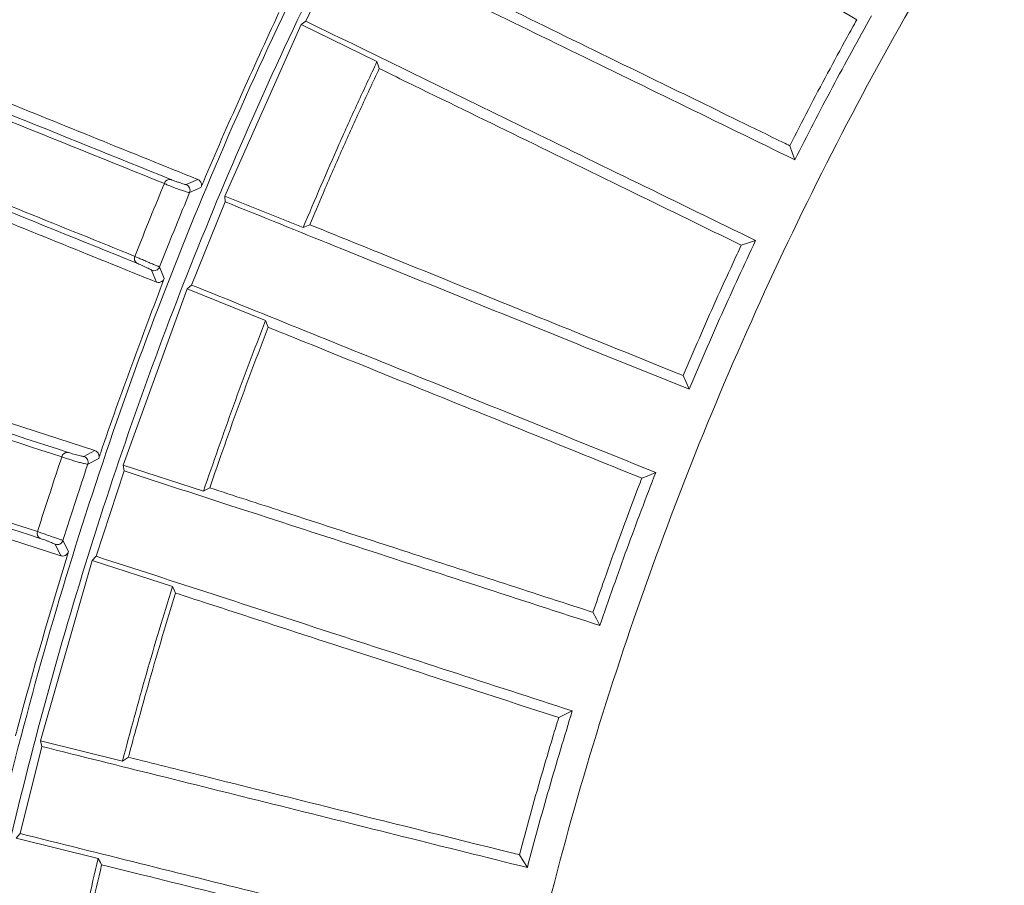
# Model space of a CAD drawing. Header units: millimetres. Extents: x 0 to 1118, y 0 to 864.
# Tile 345 of 512: x 490.22 to 498.45, y 427.94 to 435.18. Entities that reach past the tile are written whole.
import ezdxf

# ---------------------------------------------------------------- set-up
doc = ezdxf.new("R2010")
doc.units = ezdxf.units.MM

msp = doc.modelspace()

# ---------------------------------------------------------------- linework, layer by layer
at = {"color": 7, "linetype": 'Continuous', "lineweight": 15}
for p, q in [((492.6122, 435.1649), (492.941, 435.839)), ((492.6122, 435.1649), (492.5738, 435.1354)), ((492.5738, 435.1354), (491.9358, 433.7026)), ((492.5738, 435.1354), (493.2078, 434.826)), ((491.9358, 433.7026), (491.9397, 433.6542)), ((492.59, 433.4385), (491.9358, 433.7026)), ((491.6588, 432.9587), (491.9397, 433.6542)), ((491.6221, 432.9263), (491.0861, 431.4532)), ((491.6588, 432.9587), (491.6221, 432.9263)), ((491.6221, 432.9263), (492.2762, 432.6617)), ((490.8506, 431.5753), (487.9107, 432.5305)), ((487.9107, 431.558), (490.5648, 430.6957)), ((491.0861, 431.4532), (491.0935, 431.4047)), ((491.7571, 431.2355), (491.0861, 431.4532)), ((490.8618, 430.6913), (491.0935, 431.4047)), ((490.8272, 430.6561), (490.3953, 429.1499)), ((490.8618, 430.6913), (490.8272, 430.6561)), ((490.8272, 430.6561), (491.4979, 430.4378)), ((490.3953, 429.1499), (490.406, 429.1017)), ((491.0798, 428.9797), (490.3953, 429.1499)), ((490.2246, 428.374), (490.406, 429.1017)), ((490.2246, 428.374), (490.1924, 428.3362)), ((490.1924, 428.3362), (490.8767, 428.1651))]:
    msp.add_line(p, q, dxfattribs=at)
at = {"color": 9, "linetype": 'Continuous', "lineweight": 0}
for p, q in [((491.6125, 433.7977), (491.71, 433.841)), ((491.7365, 433.7732), (491.642, 433.7313)), ((491.3637, 432.9834), (491.3237, 433.083)), ((491.391, 433.11), (491.4297, 433.0139)), ((490.7565, 431.5253), (490.8506, 431.5753)), ((490.8818, 431.5094), (490.7906, 431.4611)), ((490.5648, 430.6957), (490.5181, 430.792)), ((490.5833, 430.8237), (490.6285, 430.7307))]:
    msp.add_line(p, q, dxfattribs=at)
at = {"color": 7, "linetype": 'Continuous', "lineweight": 15, "flags": 128}
for points in [[(493.2078, 434.826), (493.2197, 434.7891), (493.2267, 434.7677)], [(496.6588, 434.123), (496.6789, 434.0669), (496.7012, 434.0051)], [(492.6455, 433.4631), (492.6177, 433.4508), (492.59, 433.4385)], [(496.2532, 433.2918), (496.3128, 433.3114), (496.3724, 433.331)], [(492.2762, 432.6617), (492.2907, 432.6257), (492.2988, 432.6056)], [(495.7678, 432.2018), (495.792, 432.147), (495.8185, 432.087)], [(495.4213, 431.3443), (495.4794, 431.3679), (495.5376, 431.3916)], [(491.81, 431.2636), (491.7836, 431.2496), (491.7571, 431.2355)], [(491.4979, 430.4378), (491.5148, 430.403), (491.5241, 430.384)], [(495.0131, 430.223), (495.0424, 430.1675), (495.0719, 430.112)], [(494.7272, 429.3434), (494.7836, 429.3711), (494.8401, 429.3987)], [(491.1302, 429.0111), (491.105, 428.9954), (491.0798, 428.9797)], [(490.8767, 428.1651), (490.896, 428.1316), (490.9063, 428.1137)], [(494.3982, 428.1965), (494.4301, 428.1453), (494.4648, 428.0897)]]:
    msp.add_lwpolyline(points, dxfattribs=at)
at = {"color": 9, "linetype": 'Continuous', "lineweight": 0}
for centre, radius, start, end in [((491.4759, 433.7948), 0.047, 79.20949, 165.16534), ((491.2262, 433.1794), 0.0459, 155.48872, 237.53836), ((490.6199, 431.513), 0.047, 83.01779, 168.75146), ((490.4139, 430.8817), 0.0461, 159.24576, 241.60499)]:
    msp.add_arc(centre, radius, start, end, dxfattribs=at)
at = {"color": 7, "linetype": 'Continuous', "lineweight": 15}
for centre, start, end in [((491.5958, 433.7505), 337.36612, 70.56244), ((491.3445, 433.1285), 245.42669, 338.30156), ((490.7432, 431.4771), 341.37617, 74.60619), ((490.5357, 430.8389), 249.39302, 342.31751)]:
    msp.add_arc(centre, 0.05, start, end, dxfattribs=at)
for points, knots in [([(497.14, 406.5039), (496.747, 407.3052), (495.9216, 408.9881), (494.9718, 411.6873), (494.2516, 414.5458), (493.8199, 417.4632), (493.6749, 420.4083), (493.8197, 423.3536), (494.2524, 426.2704), (494.9689, 429.1309), (495.9623, 431.9073), (497.2231, 434.5729), (498.739, 437.1022), (500.4956, 439.4707), (502.4759, 441.6556), (504.6608, 443.6359), (507.0293, 445.3925), (509.5586, 446.9085), (512.2054, 448.1601), (514.9414, 449.1434), (517.7388, 449.8492), (520.5913, 450.3032), (522.5126, 450.3726), (523.4732, 450.4073)], [0, 0, 0, 0, 0.043645, 0.091666, 0.139688, 0.187709, 0.23573, 0.283752, 0.331773, 0.379795, 0.427816, 0.475838, 0.523859, 0.57188, 0.619902, 0.667923, 0.715945, 0.763966, 0.811987, 0.858991, 0.905994, 0.952997, 1, 1, 1, 1]), ([(497.5433, 443.0689), (496.9297, 442.3235), (495.7002, 440.8299), (494.1013, 438.4025), (492.6936, 435.8608), (491.5028, 433.2002), (490.5408, 430.4353), (489.8118, 427.5836), (489.3229, 424.6785), (489.0834, 421.7704), (489.0947, 418.8786), (489.3416, 416.0211), (489.8199, 413.1948), (490.5257, 410.4291), (491.4587, 407.7421), (492.604, 405.1447), (493.9575, 402.6532), (495.5709, 400.1533), (496.8559, 398.5861), (497.5433, 397.7477)], [0, 0, 0, 0, 0.058748, 0.117702, 0.176654, 0.235398, 0.294707, 0.354238, 0.413765, 0.473066, 0.530775, 0.588694, 0.646616, 0.704331, 0.761659, 0.819183, 0.87671, 0.934045, 1, 1, 1, 1]), ([(491.4304, 433.8069), (490.5132, 434.1773), (489.1361, 434.7333), (487.1866, 435.5208), (485.665, 436.1355), (484.0721, 436.7791), (482.383, 437.4615), (480.5823, 438.1891), (478.953, 438.8476), (477.5601, 439.4105), (476.4408, 439.8629), (475.2768, 440.3334), (473.8573, 440.9072), (472.808, 441.3315), (472.1723, 441.5884)], [0, 0, 0, 0, 0.180611, 0.271164, 0.361708, 0.452083, 0.542438, 0.634491, 0.726486, 0.775187, 0.82388, 0.873688, 0.923483, 1, 1, 1, 1]), ([(472.1937, 441.6339), (472.8317, 441.3761), (473.8747, 440.9547), (475.2801, 440.387), (476.4394, 439.9187), (477.5723, 439.461), (478.9721, 438.8955), (480.5871, 438.2432), (482.3814, 437.5184), (484.0876, 436.8292), (485.7038, 436.1763), (487.2342, 435.5581), (489.185, 434.7701), (490.5642, 434.2129), (491.4847, 433.8411)], [0, 0, 0, 0, 0.076676, 0.125354, 0.174043, 0.223977, 0.27392, 0.364007, 0.454148, 0.546389, 0.638653, 0.728826, 0.819009, 1, 1, 1, 1]), ([(472.2461, 440.8538), (472.772, 440.6411), (473.8391, 440.2096), (475.4017, 439.5778), (476.9227, 438.9628), (478.5679, 438.2976), (480.3068, 437.5946), (482.1099, 436.8656), (483.8079, 436.1792), (485.5894, 435.4592), (487.4406, 434.711), (489.355, 433.9374), (490.5746, 433.4448), (491.1844, 433.1985)], [0, 0, 0, 0, 0.0643503, 0.1305617, 0.1970138, 0.2633459, 0.3555534, 0.4480632, 0.5407758, 0.6332609, 0.7554541, 0.8777334, 1, 1, 1, 1]), ([(491.2016, 433.1407), (490.2849, 433.5111), (488.9086, 434.0672), (486.9568, 434.8559), (485.4322, 435.472), (483.835, 436.1174), (482.1404, 436.8022), (480.3331, 437.5325), (478.6983, 438.1931), (477.3021, 438.7573), (476.1815, 439.2101), (475.0165, 439.6808), (473.6994, 440.213), (472.759, 440.5929), (472.2311, 440.8062)], [0, 0, 0, 0, 0.182931, 0.274659, 0.366379, 0.457996, 0.549591, 0.642937, 0.736224, 0.785492, 0.83475, 0.88514, 0.935517, 1, 1, 1, 1]), ([(495.4547, 400.6311), (494.9671, 401.3617), (493.9912, 402.8238), (492.7416, 405.1583), (491.6585, 407.5821), (490.7682, 410.086), (490.0731, 412.6449), (489.5768, 415.2494), (489.2804, 417.895), (489.1893, 420.5597), (489.3036, 423.2193), (489.6215, 425.854), (490.141, 428.4614), (490.8611, 431.0235), (491.7739, 433.519), (492.8749, 435.9255), (494.1448, 438.2508), (495.1387, 439.7113), (495.6373, 440.4441)], [0, 0, 0, 0, 0.0622333, 0.1245552, 0.1873344, 0.2500552, 0.3123285, 0.3745357, 0.4370628, 0.4999765, 0.5624082, 0.6246363, 0.6870495, 0.7499503, 0.8125397, 0.8748313, 0.9371966, 1, 1, 1, 1]), ([(472.197, 437.5463), (472.4049, 437.4788), (473.016, 437.2802), (474.0142, 436.9559), (475.1858, 436.5753), (476.3321, 436.2029), (477.7633, 435.738), (479.425, 435.1982), (481.2787, 434.596), (483.04, 434.0239), (484.7056, 433.4828), (486.279, 432.9717), (488.2802, 432.3216), (489.6867, 431.8647), (490.6256, 431.5597)], [0, 0, 0, 0, 0.0260568, 0.0765802, 0.1271149, 0.1789466, 0.2307882, 0.3261666, 0.4216053, 0.5194362, 0.6172927, 0.7127721, 0.8082613, 1, 1, 1, 1]), ([(490.5738, 431.5222), (489.6388, 431.8258), (488.2347, 432.2818), (486.235, 432.9314), (484.6712, 433.4394), (483.0311, 433.9723), (481.2888, 434.5384), (479.4279, 435.1431), (477.7492, 435.6886), (476.3239, 436.1519), (475.1914, 436.52), (474.015, 436.9024), (473.0007, 437.2321), (472.3818, 437.4333), (472.1746, 437.5007)], [0, 0, 0, 0, 0.191218, 0.287137, 0.383045, 0.478737, 0.574406, 0.672011, 0.76955, 0.820088, 0.870617, 0.922313, 0.973997, 1, 1, 1, 1]), ([(472.2354, 436.7937), (472.3522, 436.7557), (472.8689, 436.5877), (473.774, 436.2933), (474.9401, 435.9142), (476.0814, 435.543), (477.5097, 435.0786), (479.1703, 434.5386), (481.0246, 433.9357), (482.7865, 433.3629), (484.4527, 432.8213), (486.0265, 432.3097), (488.028, 431.6592), (489.4329, 431.2028), (490.3708, 430.8981)], [0, 0, 0, 0, 0.0148588, 0.065771, 0.1166945, 0.1689257, 0.2211673, 0.3176844, 0.4142632, 0.5132945, 0.6123519, 0.7090578, 0.8057735, 1, 1, 1, 1]), ([(494.3032, 436.8597), (494.3747, 436.8184), (494.7474, 436.6033), (495.424, 436.2127), (496.3164, 435.6976), (496.9268, 435.3452), (497.219, 435.1765)], [0, 0, 0, 0, 0.075225, 0.392054, 0.708893, 1, 1, 1, 1]), ([(490.392, 430.8412), (489.4571, 431.145), (488.0533, 431.6012), (486.0511, 432.2519), (484.4842, 432.7611), (482.8399, 433.2955), (481.0921, 433.8635), (479.225, 434.4703), (477.5168, 435.0254), (476.0356, 435.5068), (474.8161, 435.9031), (473.5478, 436.3152), (472.6677, 436.6012), (472.2278, 436.7441)], [0, 0, 0, 0, 0.193342, 0.290338, 0.387323, 0.484163, 0.58098, 0.679784, 0.778521, 0.833155, 0.887777, 0.943897, 1, 1, 1, 1]), ([(492.941, 435.839), (493.2347, 435.6958), (493.8421, 435.3995), (495.0721, 434.7996), (496.0498, 434.3228), (496.7012, 434.0051)], [0, 0, 0, 0, 0.2381148, 0.4924051, 1, 1, 1, 1]), ([(496.6588, 434.123), (496.6401, 434.1321), (496.12, 434.3857), (495.2965, 434.7873), (494.3197, 435.2637), (493.8192, 435.5077), (493.6324, 435.5989)], [0, 0, 0, 0, 0.017698, 0.49418, 0.81114, 1, 1, 1, 1]), ([(491.71, 433.841), (491.1539, 434.0657), (490.0414, 434.5151), (488.8746, 434.9865), (488.291, 435.2223)], [0, 0, 0, 0, 0.499868, 1, 1, 1, 1]), ([(492.3879, 435.2356), (492.1724, 434.7668), (491.9494, 434.2819), (491.7434, 433.7894), (491.7365, 433.7732)], [0, 0, 0, 0, 0.966926, 1, 1, 1, 1]), ([(496.3724, 433.331), (496.0432, 433.4915), (495.3849, 433.8126), (494.1398, 434.4199), (493.219, 434.869), (492.6122, 435.1649)], [0, 0, 0, 0, 0.2543231, 0.5086189, 1, 1, 1, 1]), ([(497.219, 435.1765), (497.1918, 435.1275), (497.1093, 434.9789), (496.9741, 434.7293), (496.8142, 434.4273), (496.7106, 434.2244), (496.6588, 434.123)], [0, 0, 0, 0, 0.140909, 0.427272, 0.713637, 1, 1, 1, 1]), ([(496.7012, 434.0051), (496.7527, 434.1066), (496.8558, 434.3098), (497.0666, 434.7119), (497.2311, 435.0095), (497.3405, 435.2074)], [0, 0, 0, 0, 0.250937, 0.501874, 1, 1, 1, 1]), ([(493.2078, 434.826), (493.1539, 434.711), (493.0462, 434.481), (492.8376, 434.0197), (492.6889, 433.6707), (492.59, 433.4385)], [0, 0, 0, 0, 0.250839, 0.501677, 1, 1, 1, 1]), ([(492.6455, 433.4631), (492.6824, 433.5505), (492.769, 433.7549), (492.909, 434.0747), (493.0653, 434.4223), (493.1729, 434.6526), (493.2267, 434.7677)], [0, 0, 0, 0, 0.1993275, 0.4662186, 0.7331095, 1, 1, 1, 1]), ([(493.2267, 434.7677), (493.3033, 434.7303), (493.694, 434.5398), (494.3993, 434.1958), (495.323, 433.7454), (495.9521, 433.4386), (496.2532, 433.2918)], [0, 0, 0, 0, 0.077209, 0.39344, 0.709681, 1, 1, 1, 1]), ([(487.9443, 434.3649), (488.5283, 434.129), (489.6967, 433.6569), (490.8079, 433.208), (491.3637, 432.9834)], [0, 0, 0, 0, 0.499803, 1, 1, 1, 1]), ([(491.71, 433.841), (491.7173, 433.8367), (491.7287, 433.8301), (491.738, 433.8126), (491.741, 433.7982), (491.7405, 433.7849), (491.7378, 433.777), (491.7365, 433.7732)], [0, 0, 0, 0, 0.388602, 0.606379, 0.767918, 0.886094, 1, 1, 1, 1]), ([(491.642, 433.7313), (491.603, 433.6367), (491.5178, 433.4302), (491.4355, 433.2225), (491.391, 433.11)], [0, 0, 0, 0, 0.458028, 1, 1, 1, 1]), ([(491.9397, 433.6542), (492.2449, 433.5308), (492.8761, 433.2758), (494.1482, 432.7619), (495.1506, 432.3568), (495.8185, 432.087)], [0, 0, 0, 0, 0.23815, 0.492364, 1, 1, 1, 1]), ([(495.7678, 432.2018), (495.748, 432.2098), (495.215, 432.4251), (494.3695, 432.7666), (493.3603, 433.1743), (492.8404, 433.3843), (492.6455, 433.4631)], [0, 0, 0, 0, 0.018399, 0.493862, 0.810223, 1, 1, 1, 1]), ([(495.8185, 432.087), (495.8629, 432.1919), (495.9516, 432.4018), (496.1338, 432.8175), (496.2771, 433.1259), (496.3724, 433.331)], [0, 0, 0, 0, 0.250937, 0.501874, 1, 1, 1, 1]), ([(496.2532, 433.2918), (496.2295, 433.241), (496.1576, 433.087), (496.0401, 432.8286), (495.9017, 432.5162), (495.8124, 432.3066), (495.7678, 432.2018)], [0, 0, 0, 0, 0.140904, 0.427269, 0.713635, 1, 1, 1, 1]), ([(491.4297, 433.0139), (491.2473, 432.5311), (491.0587, 432.0318), (490.8874, 431.5262), (490.8818, 431.5094)], [0, 0, 0, 0, 0.966902, 1, 1, 1, 1]), ([(491.4297, 433.0139), (491.4277, 433.0098), (491.4238, 433.0018), (491.4138, 432.9912), (491.3986, 432.9818), (491.3805, 432.9785), (491.3687, 432.9819), (491.3637, 432.9834)], [0, 0, 0, 0, 0.122511, 0.2438851, 0.4471013, 0.7603367, 1, 1, 1, 1]), ([(495.5376, 431.3916), (495.2007, 431.5277), (494.5268, 431.8), (493.2451, 432.3178), (492.289, 432.7041), (491.6588, 432.9587)], [0, 0, 0, 0, 0.254208, 0.508394, 1, 1, 1, 1]), ([(492.2762, 432.6617), (492.2305, 432.5433), (492.1392, 432.3065), (491.9634, 431.8321), (491.8395, 431.4738), (491.7571, 431.2355)], [0, 0, 0, 0, 0.250871, 0.501743, 1, 1, 1, 1]), ([(491.81, 431.2636), (491.8409, 431.3536), (491.913, 431.5638), (492.0304, 431.8926), (492.162, 432.2501), (492.2532, 432.4871), (492.2988, 432.6056)], [0, 0, 0, 0, 0.199922, 0.466615, 0.733307, 1, 1, 1, 1]), ([(492.2988, 432.6056), (492.3803, 432.5727), (492.7875, 432.4082), (493.8129, 431.9939), (494.7834, 431.6019), (495.4213, 431.3443)], [0, 0, 0, 0, 0.079042, 0.394701, 1, 1, 1, 1]), ([(490.8506, 431.5753), (490.8582, 431.5715), (490.8701, 431.5656), (490.8806, 431.5487), (490.8845, 431.5345), (490.8849, 431.5213), (490.8828, 431.5133), (490.8818, 431.5094)], [0, 0, 0, 0, 0.3930448, 0.6103802, 0.7718619, 0.888802, 1, 1, 1, 1]), ([(490.7906, 431.4611), (490.7579, 431.3629), (490.6872, 431.151), (490.6196, 430.938), (490.5833, 430.8237)], [0, 0, 0, 0, 0.4632061, 1, 1, 1, 1]), ([(491.0935, 431.4047), (491.4089, 431.3022), (492.061, 431.0903), (493.3697, 430.6651), (494.3912, 430.3332), (495.0719, 430.112)], [0, 0, 0, 0, 0.238134, 0.492281, 1, 1, 1, 1]), ([(495.0719, 430.112), (495.1088, 430.2198), (495.1826, 430.4353), (495.3354, 430.8628), (495.4568, 431.1804), (495.5376, 431.3916)], [0, 0, 0, 0, 0.250937, 0.501874, 1, 1, 1, 1]), ([(495.4213, 431.3443), (495.4114, 431.3186), (495.34, 431.1334), (495.2308, 430.8407), (495.1058, 430.4921), (495.0409, 430.3037), (495.0131, 430.223)], [0, 0, 0, 0, 0.069069, 0.499067, 0.785434, 1, 1, 1, 1]), ([(495.0131, 430.223), (494.992, 430.2299), (494.4497, 430.406), (493.5865, 430.6865), (492.5495, 431.0233), (492.0123, 431.1979), (491.81, 431.2636)], [0, 0, 0, 0, 0.019171, 0.493536, 0.809304, 1, 1, 1, 1]), ([(490.6285, 430.7307), (490.4803, 430.2364), (490.327, 429.7251), (490.1915, 429.2087), (490.187, 429.1916)], [0, 0, 0, 0, 0.966893, 1, 1, 1, 1]), ([(490.6285, 430.7307), (490.6269, 430.7266), (490.6236, 430.7184), (490.6145, 430.7072), (490.6002, 430.6967), (490.5822, 430.692), (490.5702, 430.6945), (490.5648, 430.6957)], [0, 0, 0, 0, 0.120612, 0.240152, 0.439555, 0.749706, 1, 1, 1, 1]), ([(494.8401, 429.3987), (494.4974, 429.5101), (493.8119, 429.7328), (492.4995, 430.1592), (491.5125, 430.4799), (490.8618, 430.6913)], [0, 0, 0, 0, 0.254127, 0.508236, 1, 1, 1, 1]), ([(491.4979, 430.4378), (491.4607, 430.3168), (491.3863, 430.0747), (491.244, 429.5895), (491.1454, 429.2234), (491.0798, 428.9797)], [0, 0, 0, 0, 0.2504634, 0.5009258, 1, 1, 1, 1]), ([(491.1302, 429.0111), (491.1549, 429.104), (491.2124, 429.3192), (491.3066, 429.6558), (491.4127, 430.0207), (491.4869, 430.2629), (491.5241, 430.384)], [0, 0, 0, 0, 0.2017931, 0.4678628, 0.7339318, 1, 1, 1, 1]), ([(491.5241, 430.384), (491.6103, 430.356), (492.0322, 430.2189), (493.0889, 429.8756), (494.0775, 429.5545), (494.7272, 429.3434)], [0, 0, 0, 0, 0.080913, 0.396055, 1, 1, 1, 1]), ([(494.4648, 428.0897), (494.4941, 428.1998), (494.5527, 428.42), (494.6753, 428.8571), (494.7743, 429.1824), (494.8401, 429.3987)], [0, 0, 0, 0, 0.250936, 0.501873, 1, 1, 1, 1]), ([(494.7272, 429.3434), (494.7108, 429.2898), (494.661, 429.1273), (494.5806, 428.8551), (494.487, 428.5264), (494.4278, 428.3064), (494.3982, 428.1965)], [0, 0, 0, 0, 0.14089, 0.42726, 0.71363, 1, 1, 1, 1]), ([(490.406, 429.1017), (490.7301, 429.0209), (491.3998, 428.8539), (492.7393, 428.52), (493.7746, 428.2618), (494.4648, 428.0897)], [0, 0, 0, 0, 0.23813, 0.492191, 1, 1, 1, 1]), ([(494.3982, 428.1965), (494.376, 428.202), (493.8274, 428.3387), (492.9505, 428.5573), (491.8907, 428.8215), (491.3388, 428.9591), (491.1302, 429.0111)], [0, 0, 0, 0, 0.0199457, 0.4932185, 0.8084251, 1, 1, 1, 1]), ([(494.2833, 427.362), (493.9364, 427.4485), (493.2427, 427.6215), (491.9054, 427.9549), (490.8925, 428.2074), (490.2246, 428.374)], [0, 0, 0, 0, 0.254059, 0.508106, 1, 1, 1, 1]), ([(490.8767, 428.1651), (490.8481, 428.042), (490.7908, 427.7958), (490.6828, 427.302), (490.61, 426.93), (490.5615, 426.682)], [0, 0, 0, 0, 0.250096, 0.500191, 1, 1, 1, 1]), ([(490.6092, 426.7167), (490.6275, 426.8118), (490.6699, 427.031), (490.7405, 427.3736), (490.8207, 427.7443), (490.8778, 427.9906), (490.9063, 428.1137)], [0, 0, 0, 0, 0.203401, 0.468934, 0.734467, 1, 1, 1, 1]), ([(490.9063, 428.1137), (490.9965, 428.0912), (491.4309, 427.9829), (492.5137, 427.713), (493.5159, 427.4632), (494.1744, 427.299)], [0, 0, 0, 0, 0.0824786, 0.3972016, 1, 1, 1, 1])]:
    msp.add_open_spline(points, degree=3, knots=knots, dxfattribs=at)
at = {"color": 9, "linetype": 'Continuous', "lineweight": 0}
for points, knots in [([(491.4847, 433.8411), (491.4861, 433.8405), (491.4925, 433.8379), (491.5072, 433.8323), (491.53, 433.824), (491.5543, 433.8155), (491.5771, 433.8078), (491.5958, 433.8018), (491.609, 433.798), (491.6113, 433.7978), (491.6125, 433.7977)], [0, 0, 0, 0, 0.040365, 0.178054, 0.315438, 0.45246, 0.58928, 0.726074, 0.863058, 1, 1, 1, 1]), ([(491.1844, 433.1985), (491.2278, 433.3079), (491.3084, 433.5112), (491.3918, 433.7134), (491.4304, 433.8069)], [0, 0, 0, 0, 0.537845, 1, 1, 1, 1]), ([(491.642, 433.7313), (491.64, 433.7312), (491.6359, 433.7312), (491.6138, 433.7374), (491.5828, 433.7475), (491.545, 433.7609), (491.505, 433.7759), (491.4673, 433.7909), (491.4431, 433.8011), (491.4327, 433.8058), (491.4304, 433.8069)], [0, 0, 0, 0, 0.137013, 0.274065, 0.41097, 0.547825, 0.68484, 0.82212, 0.959708, 1, 1, 1, 1]), ([(491.1844, 433.1985), (491.1931, 433.1946), (491.2105, 433.1868), (491.2466, 433.171), (491.2853, 433.1543), (491.3231, 433.138), (491.3559, 433.1241), (491.3797, 433.1142), (491.3894, 433.1104), (491.3907, 433.11), (491.391, 433.11)], [0, 0, 0, 0, 0.136028, 0.272126, 0.407951, 0.543957, 0.68068, 0.818304, 0.95667, 1, 1, 1, 1]), ([(491.3237, 433.083), (491.3235, 433.0831), (491.323, 433.0838), (491.3175, 433.087), (491.3037, 433.0942), (491.2845, 433.1036), (491.2621, 433.1141), (491.239, 433.1246), (491.2174, 433.1341), (491.2068, 433.1385), (491.2016, 433.1407)], [0, 0, 0, 0, 0.0434155, 0.1821299, 0.3200825, 0.4569911, 0.5929379, 0.7285012, 0.864253, 1, 1, 1, 1]), ([(490.3708, 430.8981), (490.4061, 431.0093), (490.4724, 431.2178), (490.5415, 431.4253), (490.5738, 431.5222)], [0, 0, 0, 0, 0.533316, 1, 1, 1, 1]), ([(490.7906, 431.4611), (490.7886, 431.461), (490.7846, 431.4608), (490.7622, 431.4656), (490.7305, 431.4736), (490.6919, 431.4844), (490.6509, 431.4965), (490.6122, 431.5088), (490.5872, 431.5173), (490.5764, 431.5212), (490.5738, 431.5222)], [0, 0, 0, 0, 0.136608, 0.273259, 0.409807, 0.54638, 0.683126, 0.820131, 0.957352, 1, 1, 1, 1]), ([(490.6256, 431.5597), (490.6272, 431.5592), (490.6337, 431.5571), (490.6489, 431.5525), (490.6724, 431.5457), (490.6971, 431.539), (490.7204, 431.5329), (490.7395, 431.5283), (490.7529, 431.5254), (490.7553, 431.5254), (490.7565, 431.5253)], [0, 0, 0, 0, 0.042686, 0.180001, 0.317082, 0.453876, 0.590416, 0.726888, 0.863466, 1, 1, 1, 1]), ([(490.3708, 430.8981), (490.3797, 430.8949), (490.3975, 430.8885), (490.4346, 430.8753), (490.4744, 430.8612), (490.5134, 430.8476), (490.5471, 430.8358), (490.5717, 430.8274), (490.5818, 430.824), (490.583, 430.8237), (490.5833, 430.8237)], [0, 0, 0, 0, 0.135817, 0.271678, 0.407331, 0.543209, 0.679738, 0.817049, 0.954913, 1, 1, 1, 1]), ([(490.5181, 430.792), (490.5179, 430.7922), (490.5173, 430.7928), (490.5115, 430.7957), (490.4971, 430.8019), (490.4772, 430.81), (490.4541, 430.819), (490.4303, 430.8278), (490.4081, 430.8358), (490.3974, 430.8394), (490.392, 430.8412)], [0, 0, 0, 0, 0.0451586, 0.183301, 0.3208949, 0.4575766, 0.5934221, 0.7288707, 0.8644221, 1, 1, 1, 1])]:
    msp.add_open_spline(points, degree=3, knots=knots, dxfattribs=at)

doc.saveas('drawing.dxf')
